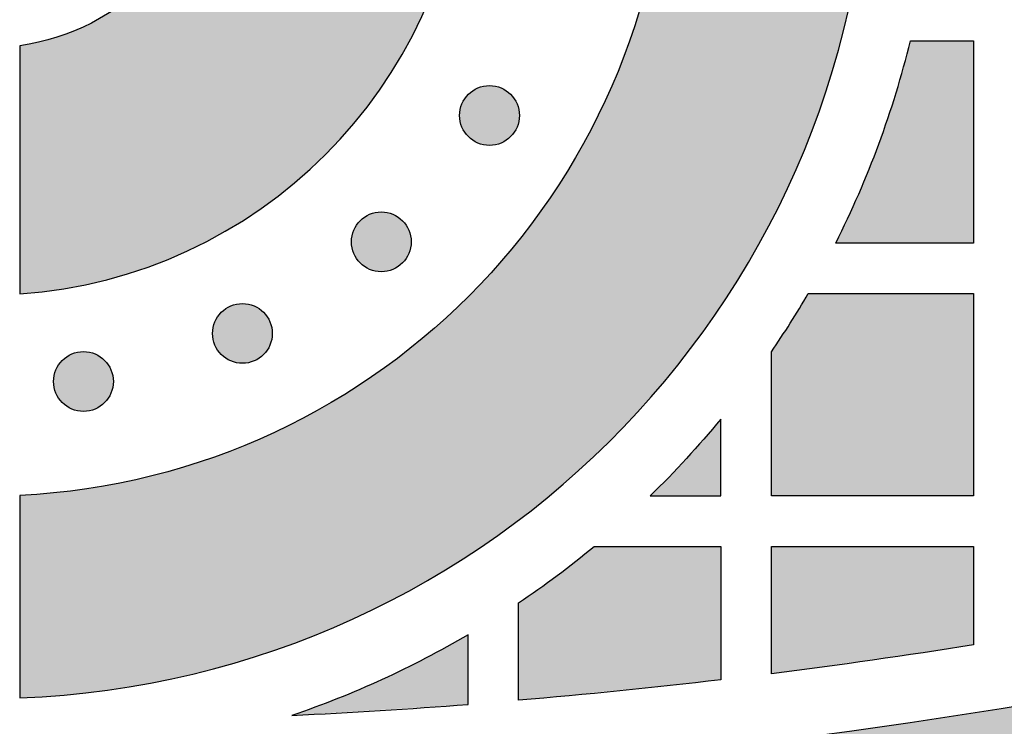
# Model space of a CAD drawing. Header units: millimetres. Extents: x -3873 to -97, y 912 to 4165.
# Tile 387 of 656: x -1653 to -1595, y 2536 to 2578. Entities that reach past the tile are written whole.
import ezdxf

# ---------------------------------------------------------------- set-up
doc = ezdxf.new("R2010")
doc.units = ezdxf.units.MM
doc.layers.add('pattern', color=7, linetype='Continuous', true_color=0x000000)

msp = doc.modelspace()

# ---------------------------------------------------------------- hatches: boundary and pattern name
at = {"layer": 'pattern'}
for points in [[(-1653.016, 2630.506), (-1652.142, 2630.454), (-1651.262, 2630.382), (-1650.376, 2630.289), (-1649.486, 2630.177), (-1648.591, 2630.043), (-1647.692, 2629.888), (-1646.791, 2629.712), (-1645.888, 2629.514), (-1644.983, 2629.293), (-1644.077, 2629.051), (-1643.172, 2628.785), (-1642.268, 2628.497), (-1641.365, 2628.186), (-1640.465, 2627.851), (-1639.568, 2627.494), (-1638.676, 2627.113), (-1637.788, 2626.708), (-1636.907, 2626.281), (-1636.033, 2625.83), (-1635.167, 2625.357), (-1634.309, 2624.86), (-1633.461, 2624.341), (-1632.623, 2623.8), (-1631.796, 2623.237), (-1630.982, 2622.651), (-1630.181, 2622.045), (-1629.393, 2621.417), (-1628.621, 2620.77), (-1627.864, 2620.102), (-1627.122, 2619.415), (-1626.398, 2618.709), (-1625.692, 2617.985), (-1625.004, 2617.244), (-1624.334, 2616.486), (-1623.685, 2615.712), (-1623.055, 2614.923), (-1622.446, 2614.119), (-1621.858, 2613.302), (-1621.292, 2612.472), (-1620.747, 2611.629), (-1620.225, 2610.776), (-1619.726, 2609.913), (-1619.249, 2609.04), (-1618.796, 2608.159), (-1618.365, 2607.27), (-1617.958, 2606.375), (-1617.575, 2605.474), (-1617.215, 2604.568), (-1616.878, 2603.658), (-1616.565, 2602.744), (-1616.275, 2601.829), (-1616.009, 2600.912), (-1615.766, 2599.994), (-1615.545, 2599.077), (-1615.347, 2598.161), (-1615.172, 2597.246), (-1615.018, 2596.334), (-1614.886, 2595.425), (-1614.776, 2594.52), (-1614.687, 2593.62), (-1614.618, 2592.725), (-1614.57, 2591.836), (-1614.541, 2590.953), (-1614.531, 2590.077), (-1614.541, 2589.201), (-1614.569, 2588.318), (-1614.618, 2587.429), (-1614.686, 2586.534), (-1614.775, 2585.634), (-1614.886, 2584.729), (-1615.017, 2583.82), (-1615.171, 2582.908), (-1615.346, 2581.993), (-1615.544, 2581.077), (-1615.764, 2580.16), (-1616.007, 2579.242), (-1616.274, 2578.325), (-1616.563, 2577.41), (-1616.876, 2576.496), (-1617.212, 2575.586), (-1617.572, 2574.68), (-1617.956, 2573.779), (-1618.362, 2572.883), (-1618.793, 2571.994), (-1619.246, 2571.113), (-1619.723, 2570.24), (-1620.222, 2569.377), (-1620.744, 2568.524), (-1621.288, 2567.681), (-1621.854, 2566.851), (-1622.442, 2566.034), (-1623.051, 2565.23), (-1623.68, 2564.441), (-1624.33, 2563.667), (-1624.999, 2562.909), (-1625.687, 2562.167), (-1626.394, 2561.443), (-1627.118, 2560.737), (-1627.859, 2560.05), (-1628.616, 2559.382), (-1629.388, 2558.734), (-1630.176, 2558.107), (-1630.977, 2557.5), (-1631.791, 2556.915), (-1632.617, 2556.351), (-1633.455, 2555.81), (-1634.303, 2555.29), (-1635.161, 2554.794), (-1636.027, 2554.32), (-1636.901, 2553.869), (-1637.782, 2553.442), (-1638.67, 2553.038), (-1639.562, 2552.657), (-1640.459, 2552.299), (-1641.359, 2551.964), (-1642.261, 2551.653), (-1643.166, 2551.364), (-1644.071, 2551.099), (-1644.976, 2550.856), (-1645.881, 2550.635), (-1646.785, 2550.437), (-1647.686, 2550.26), (-1648.584, 2550.106), (-1649.479, 2549.972), (-1650.37, 2549.859), (-1651.255, 2549.767), (-1652.136, 2549.694), (-1653.01, 2549.641), (-1653.009, 2537.63), (-1651.868, 2537.686), (-1650.719, 2537.768), (-1649.562, 2537.876), (-1648.399, 2538.01), (-1647.229, 2538.172), (-1646.055, 2538.362), (-1644.876, 2538.58), (-1643.695, 2538.827), (-1642.511, 2539.103), (-1641.326, 2539.408), (-1640.14, 2539.743), (-1638.956, 2540.109), (-1637.773, 2540.504), (-1636.594, 2540.93), (-1635.419, 2541.387), (-1634.249, 2541.874), (-1633.085, 2542.392), (-1631.929, 2542.941), (-1630.782, 2543.52), (-1629.645, 2544.13), (-1628.52, 2544.77), (-1627.406, 2545.44), (-1626.306, 2546.139), (-1625.221, 2546.868), (-1624.151, 2547.625), (-1623.099, 2548.41), (-1622.064, 2549.224), (-1621.049, 2550.064), (-1620.054, 2550.93), (-1619.08, 2551.823), (-1618.128, 2552.74), (-1617.199, 2553.68), (-1616.295, 2554.645), (-1615.415, 2555.631), (-1614.561, 2556.638), (-1613.733, 2557.666), (-1612.932, 2558.713), (-1612.159, 2559.777), (-1611.414, 2560.859), (-1610.698, 2561.957), (-1610.012, 2563.069), (-1609.355, 2564.195), (-1608.729, 2565.333), (-1608.132, 2566.483), (-1607.566, 2567.642), (-1607.032, 2568.811), (-1606.527, 2569.987), (-1606.054, 2571.169), (-1605.612, 2572.357), (-1605.201, 2573.549), (-1604.82, 2574.744), (-1604.47, 2575.941), (-1604.15, 2577.138), (-1603.861, 2578.335), (-1603.601, 2579.531), (-1603.371, 2580.725), (-1603.169, 2581.915), (-1602.996, 2583.101), (-1602.852, 2584.282), (-1602.735, 2585.457), (-1602.645, 2586.624), (-1602.581, 2587.784), (-1602.544, 2588.936), (-1602.531, 2590.078), (-1602.544, 2591.22), (-1602.582, 2592.372), (-1602.645, 2593.532), (-1602.735, 2594.699), (-1602.853, 2595.874), (-1602.998, 2597.055), (-1603.171, 2598.241), (-1603.372, 2599.431), (-1603.603, 2600.625), (-1603.863, 2601.821), (-1604.153, 2603.018), (-1604.472, 2604.215), (-1604.823, 2605.412), (-1605.203, 2606.607), (-1605.615, 2607.799), (-1606.057, 2608.986), (-1606.531, 2610.169), (-1607.035, 2611.345), (-1607.57, 2612.513), (-1608.136, 2613.672), (-1608.733, 2614.822), (-1609.359, 2615.96), (-1610.016, 2617.086), (-1610.703, 2618.198), (-1611.419, 2619.296), (-1612.164, 2620.377), (-1612.937, 2621.442), (-1613.738, 2622.489), (-1614.566, 2623.516), (-1615.42, 2624.523), (-1616.3, 2625.509), (-1617.205, 2626.473), (-1618.134, 2627.414), (-1619.086, 2628.331), (-1620.06, 2629.223), (-1621.056, 2630.089), (-1622.071, 2630.929), (-1623.106, 2631.742), (-1624.158, 2632.528), (-1625.228, 2633.285), (-1626.313, 2634.013), (-1627.413, 2634.712), (-1628.527, 2635.382), (-1629.653, 2636.022), (-1630.79, 2636.631), (-1631.937, 2637.21), (-1633.093, 2637.759), (-1634.257, 2638.277), (-1635.427, 2638.764), (-1636.602, 2639.22), (-1637.782, 2639.646), (-1638.964, 2640.042), (-1640.149, 2640.407), (-1641.334, 2640.742), (-1642.519, 2641.047), (-1643.703, 2641.323), (-1644.885, 2641.569), (-1646.063, 2641.787), (-1647.238, 2641.977), (-1648.407, 2642.138), (-1649.571, 2642.273), (-1650.727, 2642.38), (-1651.877, 2642.462), (-1653.017, 2642.518)], [(-1434.745, 2603.343), (-1440.608, 2599.19), (-1446.567, 2595.14), (-1452.618, 2591.194), (-1458.759, 2587.356), (-1464.987, 2583.629), (-1471.298, 2580.015), (-1477.691, 2576.518), (-1484.162, 2573.14), (-1490.707, 2569.883), (-1497.323, 2566.75), (-1504.007, 2563.744), (-1510.754, 2560.865), (-1517.561, 2558.117), (-1524.425, 2555.501), (-1531.341, 2553.018), (-1538.306, 2550.671), (-1545.316, 2548.461), (-1552.366, 2546.389), (-1559.452, 2544.455), (-1566.571, 2542.662), (-1573.718, 2541.009), (-1580.889, 2539.497), (-1588.08, 2538.127), (-1595.287, 2536.899), (-1602.505, 2535.813), (-1609.73, 2534.869), (-1616.959, 2534.066), (-1624.187, 2533.405), (-1631.41, 2532.884), (-1638.624, 2532.504), (-1645.825, 2532.263), (-1653.008, 2532.16), (-1653.008, 2520.16), (-1644.613, 2520.29), (-1636.193, 2520.603), (-1627.753, 2521.1), (-1619.299, 2521.784), (-1610.838, 2522.656), (-1602.375, 2523.716), (-1593.916, 2524.966), (-1585.469, 2526.405), (-1577.038, 2528.033), (-1568.632, 2529.852), (-1560.255, 2531.859), (-1551.915, 2534.055), (-1543.617, 2536.439), (-1535.369, 2539.008), (-1527.175, 2541.762), (-1519.044, 2544.699), (-1510.979, 2547.817), (-1502.988, 2551.112), (-1495.077, 2554.584), (-1487.251, 2558.227), (-1479.515, 2562.041), (-1471.875, 2566.02), (-1464.337, 2570.162), (-1456.906, 2574.463), (-1449.586, 2578.918), (-1442.382, 2583.523), (-1435.298, 2588.274), (-1428.34, 2593.167), (-1421.51, 2598.196), (-1414.813, 2603.356), (-1408.253, 2608.643), (-1401.832, 2614.052), (-1403.975, 2613.744), (-1406.115, 2613.387), (-1408.249, 2612.98), (-1410.376, 2612.524), (-1412.495, 2612.019), (-1414.603, 2611.464), (-1416.698, 2610.861), (-1418.78, 2610.21), (-1420.847, 2609.512), (-1422.896, 2608.766), (-1424.927, 2607.973), (-1426.937, 2607.135), (-1428.925, 2606.252), (-1430.89, 2605.325), (-1432.831, 2604.355)], [(-1653.012, 2576.329), (-1653.011, 2561.598), (-1652.427, 2561.645), (-1651.84, 2561.704), (-1651.25, 2561.777), (-1650.657, 2561.862), (-1650.062, 2561.961), (-1649.466, 2562.073), (-1648.868, 2562.198), (-1648.269, 2562.337), (-1647.67, 2562.49), (-1647.07, 2562.657), (-1646.471, 2562.838), (-1645.873, 2563.033), (-1645.277, 2563.243), (-1644.682, 2563.467), (-1644.09, 2563.705), (-1643.5, 2563.958), (-1642.914, 2564.225), (-1642.332, 2564.506), (-1641.754, 2564.801), (-1641.182, 2565.111), (-1640.614, 2565.435), (-1640.053, 2565.773), (-1639.498, 2566.124), (-1638.95, 2566.489), (-1638.409, 2566.868), (-1637.876, 2567.259), (-1637.352, 2567.664), (-1636.836, 2568.081), (-1636.33, 2568.511), (-1635.834, 2568.953), (-1635.347, 2569.406), (-1634.872, 2569.871), (-1634.407, 2570.347), (-1633.954, 2570.833), (-1633.512, 2571.33), (-1633.083, 2571.836), (-1632.665, 2572.351), (-1632.261, 2572.876), (-1631.869, 2573.409), (-1631.491, 2573.949), (-1631.126, 2574.498), (-1630.774, 2575.053), (-1630.437, 2575.614), (-1630.113, 2576.182), (-1629.803, 2576.755), (-1629.508, 2577.332), (-1629.227, 2577.915), (-1628.96, 2578.501), (-1628.707, 2579.09), (-1628.469, 2579.682), (-1628.245, 2580.277), (-1628.036, 2580.874), (-1627.841, 2581.472), (-1627.66, 2582.071), (-1627.493, 2582.67), (-1627.34, 2583.269), (-1627.201, 2583.868), (-1627.076, 2584.466), (-1626.964, 2585.063), (-1626.866, 2585.657), (-1626.78, 2586.25), (-1626.708, 2586.84), (-1626.648, 2587.427), (-1626.601, 2588.011), (-1641.333, 2588.01), (-1641.373, 2587.754), (-1641.417, 2587.498), (-1641.467, 2587.241), (-1641.523, 2586.983), (-1641.583, 2586.725), (-1641.649, 2586.467), (-1641.72, 2586.209), (-1641.796, 2585.951), (-1641.878, 2585.693), (-1641.966, 2585.436), (-1642.059, 2585.179), (-1642.157, 2584.923), (-1642.261, 2584.668), (-1642.37, 2584.415), (-1642.485, 2584.162), (-1642.605, 2583.911), (-1642.731, 2583.662), (-1642.862, 2583.414), (-1642.998, 2583.169), (-1643.14, 2582.925), (-1643.287, 2582.684), (-1643.44, 2582.446), (-1643.597, 2582.21), (-1643.76, 2581.977), (-1643.928, 2581.747), (-1644.101, 2581.52), (-1644.278, 2581.296), (-1644.461, 2581.076), (-1644.648, 2580.86), (-1644.84, 2580.647), (-1645.036, 2580.438), (-1645.236, 2580.234), (-1645.441, 2580.033), (-1645.649, 2579.837), (-1645.862, 2579.645), (-1646.078, 2579.458), (-1646.298, 2579.276), (-1646.522, 2579.098), (-1646.749, 2578.925), (-1646.979, 2578.757), (-1647.212, 2578.595), (-1647.448, 2578.437), (-1647.686, 2578.284), (-1647.927, 2578.137), (-1648.171, 2577.995), (-1648.416, 2577.859), (-1648.664, 2577.728), (-1648.913, 2577.602), (-1649.164, 2577.482), (-1649.417, 2577.367), (-1649.67, 2577.257), (-1649.925, 2577.154), (-1650.181, 2577.055), (-1650.438, 2576.962), (-1650.695, 2576.875), (-1650.953, 2576.793), (-1651.211, 2576.717), (-1651.469, 2576.645), (-1651.727, 2576.58), (-1651.985, 2576.519), (-1652.243, 2576.464), (-1652.5, 2576.414), (-1652.756, 2576.369)], [(-1604.592, 2564.619), (-1603.891, 2566.058), (-1603.231, 2567.518), (-1602.611, 2568.997), (-1602.034, 2570.493), (-1601.499, 2572.006), (-1601.008, 2573.532), (-1600.56, 2575.07), (-1600.157, 2576.619), (-1596.414, 2576.619), (-1596.413, 2564.62)], [(-1626.392, 2570.935), (-1626.364, 2570.907), (-1626.335, 2570.88), (-1626.305, 2570.853), (-1626.274, 2570.827), (-1626.243, 2570.801), (-1626.21, 2570.776), (-1626.177, 2570.751), (-1626.143, 2570.727), (-1626.108, 2570.704), (-1626.072, 2570.681), (-1626.036, 2570.659), (-1625.998, 2570.638), (-1625.96, 2570.617), (-1625.922, 2570.598), (-1625.882, 2570.579), (-1625.842, 2570.561), (-1625.801, 2570.544), (-1625.76, 2570.528), (-1625.718, 2570.513), (-1625.676, 2570.499), (-1625.633, 2570.486), (-1625.589, 2570.474), (-1625.545, 2570.463), (-1625.501, 2570.453), (-1625.456, 2570.444), (-1625.411, 2570.436), (-1625.366, 2570.43), (-1625.321, 2570.425), (-1625.275, 2570.42), (-1625.229, 2570.417), (-1625.183, 2570.416), (-1625.137, 2570.415), (-1625.092, 2570.416), (-1625.046, 2570.418), (-1625, 2570.42), (-1624.954, 2570.425), (-1624.909, 2570.43), (-1624.864, 2570.436), (-1624.819, 2570.444), (-1624.774, 2570.453), (-1624.73, 2570.463), (-1624.686, 2570.474), (-1624.642, 2570.486), (-1624.599, 2570.499), (-1624.557, 2570.513), (-1624.515, 2570.528), (-1624.473, 2570.544), (-1624.433, 2570.561), (-1624.393, 2570.579), (-1624.353, 2570.598), (-1624.315, 2570.618), (-1624.276, 2570.638), (-1624.239, 2570.659), (-1624.203, 2570.681), (-1624.167, 2570.704), (-1624.132, 2570.728), (-1624.098, 2570.752), (-1624.065, 2570.776), (-1624.032, 2570.801), (-1624.001, 2570.827), (-1623.97, 2570.853), (-1623.94, 2570.88), (-1623.911, 2570.907), (-1623.883, 2570.935), (-1623.855, 2570.963), (-1623.828, 2570.992), (-1623.801, 2571.022), (-1623.775, 2571.053), (-1623.749, 2571.084), (-1623.724, 2571.117), (-1623.7, 2571.15), (-1623.676, 2571.184), (-1623.652, 2571.219), (-1623.629, 2571.255), (-1623.607, 2571.291), (-1623.586, 2571.329), (-1623.566, 2571.367), (-1623.546, 2571.405), (-1623.527, 2571.445), (-1623.509, 2571.485), (-1623.492, 2571.526), (-1623.476, 2571.567), (-1623.461, 2571.609), (-1623.447, 2571.651), (-1623.434, 2571.694), (-1623.422, 2571.738), (-1623.411, 2571.782), (-1623.401, 2571.826), (-1623.392, 2571.871), (-1623.385, 2571.916), (-1623.378, 2571.961), (-1623.373, 2572.006), (-1623.369, 2572.052), (-1623.366, 2572.098), (-1623.364, 2572.144), (-1623.363, 2572.19), (-1623.364, 2572.235), (-1623.366, 2572.281), (-1623.369, 2572.327), (-1623.373, 2572.373), (-1623.378, 2572.418), (-1623.385, 2572.464), (-1623.392, 2572.508), (-1623.401, 2572.553), (-1623.411, 2572.597), (-1623.422, 2572.641), (-1623.434, 2572.685), (-1623.447, 2572.728), (-1623.461, 2572.77), (-1623.476, 2572.812), (-1623.492, 2572.854), (-1623.509, 2572.894), (-1623.527, 2572.934), (-1623.546, 2572.974), (-1623.566, 2573.013), (-1623.586, 2573.051), (-1623.608, 2573.088), (-1623.63, 2573.124), (-1623.652, 2573.16), (-1623.676, 2573.195), (-1623.7, 2573.229), (-1623.724, 2573.262), (-1623.75, 2573.295), (-1623.775, 2573.326), (-1623.802, 2573.357), (-1623.828, 2573.387), (-1623.856, 2573.416), (-1623.883, 2573.444), (-1623.911, 2573.472), (-1623.94, 2573.499), (-1623.97, 2573.526), (-1624.001, 2573.552), (-1624.032, 2573.578), (-1624.065, 2573.603), (-1624.098, 2573.627), (-1624.132, 2573.651), (-1624.167, 2573.675), (-1624.203, 2573.698), (-1624.239, 2573.72), (-1624.277, 2573.741), (-1624.315, 2573.761), (-1624.353, 2573.781), (-1624.393, 2573.8), (-1624.433, 2573.818), (-1624.474, 2573.835), (-1624.515, 2573.851), (-1624.557, 2573.866), (-1624.6, 2573.88), (-1624.643, 2573.893), (-1624.686, 2573.905), (-1624.73, 2573.916), (-1624.774, 2573.926), (-1624.819, 2573.935), (-1624.864, 2573.942), (-1624.909, 2573.949), (-1624.954, 2573.954), (-1625, 2573.958), (-1625.046, 2573.961), (-1625.092, 2573.963), (-1625.138, 2573.964), (-1625.184, 2573.963), (-1625.23, 2573.961), (-1625.275, 2573.958), (-1625.321, 2573.954), (-1625.366, 2573.949), (-1625.412, 2573.942), (-1625.457, 2573.935), (-1625.501, 2573.926), (-1625.546, 2573.916), (-1625.59, 2573.905), (-1625.633, 2573.893), (-1625.676, 2573.88), (-1625.718, 2573.866), (-1625.76, 2573.851), (-1625.802, 2573.835), (-1625.842, 2573.818), (-1625.883, 2573.8), (-1625.922, 2573.781), (-1625.961, 2573.761), (-1625.999, 2573.741), (-1626.036, 2573.719), (-1626.072, 2573.697), (-1626.108, 2573.675), (-1626.143, 2573.651), (-1626.177, 2573.627), (-1626.21, 2573.603), (-1626.243, 2573.577), (-1626.275, 2573.552), (-1626.305, 2573.525), (-1626.335, 2573.499), (-1626.364, 2573.471), (-1626.392, 2573.444), (-1626.42, 2573.416), (-1626.447, 2573.387), (-1626.474, 2573.357), (-1626.5, 2573.326), (-1626.526, 2573.295), (-1626.551, 2573.262), (-1626.576, 2573.229), (-1626.6, 2573.195), (-1626.623, 2573.16), (-1626.646, 2573.124), (-1626.668, 2573.088), (-1626.689, 2573.05), (-1626.71, 2573.012), (-1626.729, 2572.974), (-1626.748, 2572.934), (-1626.766, 2572.894), (-1626.783, 2572.853), (-1626.799, 2572.812), (-1626.814, 2572.77), (-1626.828, 2572.728), (-1626.841, 2572.685), (-1626.853, 2572.641), (-1626.864, 2572.597), (-1626.874, 2572.553), (-1626.883, 2572.508), (-1626.891, 2572.463), (-1626.897, 2572.418), (-1626.902, 2572.373), (-1626.907, 2572.327), (-1626.91, 2572.281), (-1626.911, 2572.235), (-1626.912, 2572.189), (-1626.911, 2572.143), (-1626.91, 2572.097), (-1626.907, 2572.052), (-1626.902, 2572.006), (-1626.897, 2571.961), (-1626.891, 2571.915), (-1626.883, 2571.87), (-1626.874, 2571.826), (-1626.864, 2571.781), (-1626.853, 2571.738), (-1626.841, 2571.694), (-1626.828, 2571.651), (-1626.814, 2571.609), (-1626.799, 2571.567), (-1626.783, 2571.525), (-1626.766, 2571.485), (-1626.748, 2571.444), (-1626.729, 2571.405), (-1626.709, 2571.366), (-1626.689, 2571.328), (-1626.668, 2571.291), (-1626.646, 2571.255), (-1626.623, 2571.219), (-1626.599, 2571.184), (-1626.575, 2571.15), (-1626.551, 2571.117), (-1626.526, 2571.084), (-1626.5, 2571.052), (-1626.474, 2571.022), (-1626.447, 2570.992), (-1626.42, 2570.963)], [(-1632.813, 2563.435), (-1632.785, 2563.408), (-1632.756, 2563.38), (-1632.726, 2563.354), (-1632.696, 2563.327), (-1632.664, 2563.302), (-1632.632, 2563.276), (-1632.598, 2563.252), (-1632.564, 2563.228), (-1632.529, 2563.204), (-1632.494, 2563.182), (-1632.457, 2563.16), (-1632.42, 2563.138), (-1632.382, 2563.118), (-1632.343, 2563.098), (-1632.304, 2563.079), (-1632.264, 2563.061), (-1632.223, 2563.044), (-1632.181, 2563.028), (-1632.14, 2563.013), (-1632.097, 2562.999), (-1632.054, 2562.986), (-1632.011, 2562.974), (-1631.967, 2562.963), (-1631.922, 2562.953), (-1631.878, 2562.944), (-1631.833, 2562.937), (-1631.788, 2562.93), (-1631.742, 2562.925), (-1631.696, 2562.921), (-1631.651, 2562.918), (-1631.605, 2562.916), (-1631.559, 2562.915), (-1631.513, 2562.916), (-1631.467, 2562.918), (-1631.421, 2562.921), (-1631.376, 2562.925), (-1631.33, 2562.93), (-1631.285, 2562.937), (-1631.24, 2562.944), (-1631.195, 2562.953), (-1631.151, 2562.963), (-1631.107, 2562.974), (-1631.064, 2562.986), (-1631.021, 2562.999), (-1630.978, 2563.013), (-1630.936, 2563.028), (-1630.895, 2563.044), (-1630.854, 2563.061), (-1630.814, 2563.079), (-1630.775, 2563.098), (-1630.736, 2563.118), (-1630.698, 2563.138), (-1630.661, 2563.16), (-1630.624, 2563.182), (-1630.588, 2563.204), (-1630.553, 2563.228), (-1630.519, 2563.252), (-1630.486, 2563.277), (-1630.454, 2563.302), (-1630.422, 2563.328), (-1630.391, 2563.354), (-1630.361, 2563.381), (-1630.332, 2563.408), (-1630.304, 2563.435), (-1630.277, 2563.463), (-1630.25, 2563.492), (-1630.223, 2563.522), (-1630.197, 2563.553), (-1630.171, 2563.585), (-1630.146, 2563.617), (-1630.121, 2563.65), (-1630.097, 2563.685), (-1630.073, 2563.719), (-1630.051, 2563.755), (-1630.029, 2563.792), (-1630.007, 2563.829), (-1629.987, 2563.867), (-1629.967, 2563.906), (-1629.948, 2563.945), (-1629.931, 2563.985), (-1629.914, 2564.026), (-1629.897, 2564.067), (-1629.882, 2564.109), (-1629.868, 2564.152), (-1629.855, 2564.195), (-1629.843, 2564.238), (-1629.832, 2564.282), (-1629.822, 2564.326), (-1629.814, 2564.371), (-1629.806, 2564.416), (-1629.799, 2564.461), (-1629.794, 2564.507), (-1629.79, 2564.552), (-1629.787, 2564.598), (-1629.785, 2564.644), (-1629.785, 2564.69), (-1629.785, 2564.736), (-1629.787, 2564.782), (-1629.79, 2564.828), (-1629.794, 2564.873), (-1629.799, 2564.919), (-1629.806, 2564.964), (-1629.814, 2565.009), (-1629.822, 2565.053), (-1629.832, 2565.098), (-1629.843, 2565.142), (-1629.855, 2565.185), (-1629.868, 2565.228), (-1629.882, 2565.271), (-1629.898, 2565.313), (-1629.914, 2565.354), (-1629.931, 2565.395), (-1629.949, 2565.435), (-1629.967, 2565.474), (-1629.987, 2565.513), (-1630.008, 2565.551), (-1630.029, 2565.588), (-1630.051, 2565.625), (-1630.074, 2565.66), (-1630.097, 2565.695), (-1630.121, 2565.729), (-1630.146, 2565.763), (-1630.171, 2565.795), (-1630.197, 2565.827), (-1630.223, 2565.857), (-1630.25, 2565.887), (-1630.277, 2565.916), (-1630.304, 2565.944), (-1630.333, 2565.972), (-1630.362, 2565.999), (-1630.392, 2566.026), (-1630.422, 2566.052), (-1630.454, 2566.078), (-1630.486, 2566.103), (-1630.52, 2566.128), (-1630.554, 2566.152), (-1630.589, 2566.175), (-1630.624, 2566.198), (-1630.661, 2566.22), (-1630.698, 2566.241), (-1630.736, 2566.262), (-1630.775, 2566.281), (-1630.814, 2566.3), (-1630.854, 2566.318), (-1630.895, 2566.335), (-1630.936, 2566.351), (-1630.978, 2566.366), (-1631.021, 2566.381), (-1631.064, 2566.394), (-1631.107, 2566.406), (-1631.151, 2566.417), (-1631.196, 2566.426), (-1631.24, 2566.435), (-1631.285, 2566.443), (-1631.33, 2566.449), (-1631.376, 2566.455), (-1631.422, 2566.459), (-1631.467, 2566.462), (-1631.513, 2566.463), (-1631.559, 2566.464), (-1631.605, 2566.463), (-1631.651, 2566.462), (-1631.697, 2566.459), (-1631.742, 2566.455), (-1631.788, 2566.449), (-1631.833, 2566.443), (-1631.878, 2566.435), (-1631.923, 2566.426), (-1631.967, 2566.417), (-1632.011, 2566.406), (-1632.054, 2566.394), (-1632.097, 2566.38), (-1632.14, 2566.366), (-1632.182, 2566.351), (-1632.223, 2566.335), (-1632.264, 2566.318), (-1632.304, 2566.3), (-1632.343, 2566.281), (-1632.382, 2566.262), (-1632.42, 2566.241), (-1632.457, 2566.22), (-1632.494, 2566.198), (-1632.53, 2566.175), (-1632.564, 2566.152), (-1632.599, 2566.128), (-1632.632, 2566.103), (-1632.664, 2566.078), (-1632.696, 2566.052), (-1632.727, 2566.026), (-1632.756, 2565.999), (-1632.786, 2565.972), (-1632.814, 2565.944), (-1632.841, 2565.916), (-1632.868, 2565.887), (-1632.895, 2565.857), (-1632.921, 2565.826), (-1632.947, 2565.795), (-1632.972, 2565.762), (-1632.997, 2565.729), (-1633.021, 2565.695), (-1633.044, 2565.66), (-1633.067, 2565.624), (-1633.089, 2565.588), (-1633.11, 2565.551), (-1633.131, 2565.513), (-1633.151, 2565.474), (-1633.169, 2565.434), (-1633.187, 2565.394), (-1633.204, 2565.354), (-1633.22, 2565.312), (-1633.236, 2565.27), (-1633.25, 2565.228), (-1633.263, 2565.185), (-1633.275, 2565.141), (-1633.286, 2565.098), (-1633.296, 2565.053), (-1633.304, 2565.009), (-1633.312, 2564.964), (-1633.318, 2564.918), (-1633.324, 2564.873), (-1633.328, 2564.827), (-1633.331, 2564.781), (-1633.333, 2564.736), (-1633.333, 2564.69), (-1633.333, 2564.644), (-1633.331, 2564.598), (-1633.328, 2564.552), (-1633.324, 2564.506), (-1633.318, 2564.461), (-1633.312, 2564.416), (-1633.304, 2564.371), (-1633.296, 2564.326), (-1633.286, 2564.282), (-1633.275, 2564.238), (-1633.263, 2564.194), (-1633.25, 2564.151), (-1633.235, 2564.109), (-1633.22, 2564.067), (-1633.204, 2564.026), (-1633.187, 2563.985), (-1633.169, 2563.945), (-1633.15, 2563.905), (-1633.131, 2563.867), (-1633.11, 2563.829), (-1633.089, 2563.791), (-1633.067, 2563.755), (-1633.044, 2563.719), (-1633.021, 2563.684), (-1632.997, 2563.65), (-1632.972, 2563.617), (-1632.947, 2563.584), (-1632.921, 2563.553), (-1632.895, 2563.522), (-1632.868, 2563.492), (-1632.841, 2563.463)], [(-1608.412, 2558.159), (-1607.841, 2559.009), (-1607.286, 2559.869), (-1606.746, 2560.739), (-1606.223, 2561.619), (-1596.413, 2561.62), (-1596.412, 2549.62), (-1608.412, 2549.619)], [(-1641.055, 2558), (-1641.027, 2557.972), (-1640.998, 2557.945), (-1640.968, 2557.918), (-1640.937, 2557.892), (-1640.906, 2557.866), (-1640.873, 2557.841), (-1640.84, 2557.816), (-1640.806, 2557.792), (-1640.771, 2557.769), (-1640.735, 2557.746), (-1640.699, 2557.724), (-1640.661, 2557.703), (-1640.623, 2557.682), (-1640.585, 2557.663), (-1640.545, 2557.644), (-1640.505, 2557.626), (-1640.464, 2557.609), (-1640.423, 2557.593), (-1640.381, 2557.578), (-1640.339, 2557.563), (-1640.296, 2557.55), (-1640.252, 2557.538), (-1640.208, 2557.527), (-1640.164, 2557.518), (-1640.119, 2557.509), (-1640.074, 2557.501), (-1640.029, 2557.495), (-1639.984, 2557.489), (-1639.938, 2557.485), (-1639.892, 2557.482), (-1639.846, 2557.481), (-1639.8, 2557.48), (-1639.754, 2557.481), (-1639.708, 2557.482), (-1639.663, 2557.485), (-1639.617, 2557.489), (-1639.572, 2557.495), (-1639.526, 2557.501), (-1639.481, 2557.509), (-1639.437, 2557.518), (-1639.392, 2557.527), (-1639.349, 2557.538), (-1639.305, 2557.55), (-1639.262, 2557.564), (-1639.22, 2557.578), (-1639.178, 2557.593), (-1639.136, 2557.609), (-1639.096, 2557.626), (-1639.056, 2557.644), (-1639.016, 2557.663), (-1638.977, 2557.682), (-1638.939, 2557.703), (-1638.902, 2557.724), (-1638.866, 2557.746), (-1638.83, 2557.769), (-1638.795, 2557.792), (-1638.761, 2557.816), (-1638.728, 2557.841), (-1638.695, 2557.866), (-1638.664, 2557.892), (-1638.633, 2557.918), (-1638.603, 2557.945), (-1638.574, 2557.972), (-1638.546, 2558), (-1638.518, 2558.028), (-1638.491, 2558.057), (-1638.464, 2558.087), (-1638.438, 2558.118), (-1638.412, 2558.149), (-1638.387, 2558.182), (-1638.362, 2558.215), (-1638.338, 2558.249), (-1638.315, 2558.284), (-1638.292, 2558.32), (-1638.27, 2558.356), (-1638.249, 2558.393), (-1638.228, 2558.431), (-1638.209, 2558.47), (-1638.19, 2558.51), (-1638.172, 2558.55), (-1638.155, 2558.59), (-1638.139, 2558.632), (-1638.124, 2558.674), (-1638.11, 2558.716), (-1638.097, 2558.759), (-1638.085, 2558.803), (-1638.074, 2558.846), (-1638.064, 2558.891), (-1638.055, 2558.935), (-1638.047, 2558.98), (-1638.041, 2559.026), (-1638.036, 2559.071), (-1638.031, 2559.117), (-1638.029, 2559.163), (-1638.027, 2559.208), (-1638.026, 2559.254), (-1638.027, 2559.3), (-1638.029, 2559.346), (-1638.032, 2559.392), (-1638.036, 2559.438), (-1638.041, 2559.483), (-1638.047, 2559.528), (-1638.055, 2559.573), (-1638.064, 2559.618), (-1638.074, 2559.662), (-1638.085, 2559.706), (-1638.097, 2559.75), (-1638.11, 2559.793), (-1638.124, 2559.835), (-1638.139, 2559.877), (-1638.155, 2559.918), (-1638.172, 2559.959), (-1638.19, 2559.999), (-1638.209, 2560.039), (-1638.229, 2560.077), (-1638.249, 2560.115), (-1638.27, 2560.153), (-1638.292, 2560.189), (-1638.315, 2560.225), (-1638.339, 2560.26), (-1638.363, 2560.294), (-1638.387, 2560.327), (-1638.413, 2560.36), (-1638.438, 2560.391), (-1638.465, 2560.422), (-1638.491, 2560.452), (-1638.518, 2560.481), (-1638.546, 2560.509), (-1638.574, 2560.536), (-1638.603, 2560.564), (-1638.633, 2560.59), (-1638.664, 2560.617), (-1638.695, 2560.642), (-1638.728, 2560.668), (-1638.761, 2560.692), (-1638.795, 2560.716), (-1638.83, 2560.74), (-1638.866, 2560.762), (-1638.902, 2560.784), (-1638.94, 2560.806), (-1638.978, 2560.826), (-1639.016, 2560.846), (-1639.056, 2560.865), (-1639.096, 2560.883), (-1639.137, 2560.9), (-1639.178, 2560.916), (-1639.22, 2560.931), (-1639.262, 2560.945), (-1639.305, 2560.958), (-1639.349, 2560.97), (-1639.393, 2560.981), (-1639.437, 2560.991), (-1639.482, 2561), (-1639.527, 2561.007), (-1639.572, 2561.014), (-1639.617, 2561.019), (-1639.663, 2561.023), (-1639.709, 2561.026), (-1639.755, 2561.028), (-1639.801, 2561.029), (-1639.847, 2561.028), (-1639.892, 2561.026), (-1639.938, 2561.023), (-1639.984, 2561.019), (-1640.029, 2561.014), (-1640.075, 2561.007), (-1640.12, 2561), (-1640.164, 2560.991), (-1640.208, 2560.981), (-1640.252, 2560.97), (-1640.296, 2560.958), (-1640.339, 2560.945), (-1640.381, 2560.931), (-1640.423, 2560.916), (-1640.465, 2560.9), (-1640.505, 2560.883), (-1640.545, 2560.865), (-1640.585, 2560.846), (-1640.624, 2560.826), (-1640.662, 2560.806), (-1640.699, 2560.784), (-1640.735, 2560.762), (-1640.771, 2560.74), (-1640.806, 2560.716), (-1640.84, 2560.692), (-1640.873, 2560.667), (-1640.906, 2560.642), (-1640.937, 2560.616), (-1640.968, 2560.59), (-1640.998, 2560.563), (-1641.027, 2560.536), (-1641.055, 2560.509), (-1641.083, 2560.481), (-1641.11, 2560.452), (-1641.137, 2560.422), (-1641.163, 2560.391), (-1641.189, 2560.359), (-1641.214, 2560.327), (-1641.238, 2560.294), (-1641.262, 2560.259), (-1641.286, 2560.225), (-1641.309, 2560.189), (-1641.331, 2560.152), (-1641.352, 2560.115), (-1641.372, 2560.077), (-1641.392, 2560.038), (-1641.411, 2559.999), (-1641.429, 2559.959), (-1641.446, 2559.918), (-1641.462, 2559.877), (-1641.477, 2559.835), (-1641.491, 2559.792), (-1641.504, 2559.749), (-1641.516, 2559.706), (-1641.527, 2559.662), (-1641.537, 2559.618), (-1641.546, 2559.573), (-1641.553, 2559.528), (-1641.56, 2559.483), (-1641.565, 2559.437), (-1641.569, 2559.392), (-1641.572, 2559.346), (-1641.574, 2559.3), (-1641.575, 2559.254), (-1641.574, 2559.208), (-1641.572, 2559.162), (-1641.569, 2559.116), (-1641.565, 2559.071), (-1641.56, 2559.025), (-1641.553, 2558.98), (-1641.546, 2558.935), (-1641.537, 2558.891), (-1641.527, 2558.846), (-1641.516, 2558.802), (-1641.504, 2558.759), (-1641.491, 2558.716), (-1641.477, 2558.673), (-1641.462, 2558.631), (-1641.446, 2558.59), (-1641.429, 2558.549), (-1641.411, 2558.509), (-1641.392, 2558.47), (-1641.372, 2558.431), (-1641.352, 2558.393), (-1641.331, 2558.356), (-1641.308, 2558.319), (-1641.286, 2558.284), (-1641.262, 2558.249), (-1641.238, 2558.215), (-1641.214, 2558.181), (-1641.188, 2558.149), (-1641.163, 2558.117), (-1641.136, 2558.087), (-1641.11, 2558.057), (-1641.083, 2558.028)], [(-1650.488, 2555.145), (-1650.46, 2555.118), (-1650.431, 2555.091), (-1650.401, 2555.064), (-1650.371, 2555.038), (-1650.339, 2555.012), (-1650.307, 2554.987), (-1650.273, 2554.962), (-1650.239, 2554.938), (-1650.204, 2554.915), (-1650.169, 2554.892), (-1650.132, 2554.87), (-1650.095, 2554.849), (-1650.057, 2554.828), (-1650.018, 2554.808), (-1649.979, 2554.79), (-1649.939, 2554.772), (-1649.898, 2554.755), (-1649.856, 2554.739), (-1649.815, 2554.723), (-1649.772, 2554.709), (-1649.729, 2554.696), (-1649.686, 2554.684), (-1649.642, 2554.673), (-1649.597, 2554.663), (-1649.553, 2554.655), (-1649.508, 2554.647), (-1649.463, 2554.641), (-1649.417, 2554.635), (-1649.371, 2554.631), (-1649.326, 2554.628), (-1649.28, 2554.626), (-1649.234, 2554.626), (-1649.188, 2554.626), (-1649.142, 2554.628), (-1649.096, 2554.631), (-1649.051, 2554.635), (-1649.005, 2554.641), (-1648.96, 2554.647), (-1648.915, 2554.655), (-1648.87, 2554.663), (-1648.826, 2554.673), (-1648.782, 2554.684), (-1648.739, 2554.696), (-1648.696, 2554.709), (-1648.653, 2554.723), (-1648.611, 2554.739), (-1648.57, 2554.755), (-1648.529, 2554.772), (-1648.489, 2554.79), (-1648.45, 2554.809), (-1648.411, 2554.828), (-1648.373, 2554.849), (-1648.336, 2554.87), (-1648.299, 2554.892), (-1648.263, 2554.915), (-1648.228, 2554.938), (-1648.194, 2554.962), (-1648.161, 2554.987), (-1648.129, 2555.012), (-1648.097, 2555.038), (-1648.066, 2555.064), (-1648.036, 2555.091), (-1648.007, 2555.118), (-1647.979, 2555.146), (-1647.952, 2555.174), (-1647.925, 2555.203), (-1647.898, 2555.233), (-1647.872, 2555.263), (-1647.846, 2555.295), (-1647.821, 2555.327), (-1647.796, 2555.361), (-1647.772, 2555.395), (-1647.748, 2555.43), (-1647.726, 2555.465), (-1647.704, 2555.502), (-1647.682, 2555.539), (-1647.662, 2555.577), (-1647.642, 2555.616), (-1647.623, 2555.655), (-1647.606, 2555.695), (-1647.589, 2555.736), (-1647.572, 2555.778), (-1647.557, 2555.819), (-1647.543, 2555.862), (-1647.53, 2555.905), (-1647.518, 2555.948), (-1647.507, 2555.992), (-1647.497, 2556.037), (-1647.489, 2556.081), (-1647.481, 2556.126), (-1647.474, 2556.171), (-1647.469, 2556.217), (-1647.465, 2556.263), (-1647.462, 2556.308), (-1647.46, 2556.354), (-1647.46, 2556.4), (-1647.46, 2556.446), (-1647.462, 2556.492), (-1647.465, 2556.538), (-1647.469, 2556.583), (-1647.474, 2556.629), (-1647.481, 2556.674), (-1647.489, 2556.719), (-1647.497, 2556.764), (-1647.507, 2556.808), (-1647.518, 2556.852), (-1647.53, 2556.895), (-1647.543, 2556.938), (-1647.557, 2556.981), (-1647.573, 2557.023), (-1647.589, 2557.064), (-1647.606, 2557.105), (-1647.624, 2557.145), (-1647.642, 2557.184), (-1647.662, 2557.223), (-1647.683, 2557.261), (-1647.704, 2557.298), (-1647.726, 2557.335), (-1647.749, 2557.371), (-1647.772, 2557.406), (-1647.796, 2557.44), (-1647.821, 2557.473), (-1647.846, 2557.505), (-1647.872, 2557.537), (-1647.898, 2557.568), (-1647.925, 2557.598), (-1647.952, 2557.627), (-1647.979, 2557.655), (-1648.008, 2557.682), (-1648.037, 2557.709), (-1648.067, 2557.736), (-1648.097, 2557.762), (-1648.129, 2557.788), (-1648.161, 2557.813), (-1648.195, 2557.838), (-1648.229, 2557.862), (-1648.264, 2557.885), (-1648.299, 2557.908), (-1648.336, 2557.93), (-1648.373, 2557.952), (-1648.411, 2557.972), (-1648.45, 2557.992), (-1648.489, 2558.01), (-1648.529, 2558.028), (-1648.57, 2558.045), (-1648.611, 2558.062), (-1648.653, 2558.077), (-1648.696, 2558.091), (-1648.739, 2558.104), (-1648.782, 2558.116), (-1648.826, 2558.127), (-1648.871, 2558.137), (-1648.915, 2558.145), (-1648.96, 2558.153), (-1649.005, 2558.16), (-1649.051, 2558.165), (-1649.097, 2558.169), (-1649.142, 2558.172), (-1649.188, 2558.174), (-1649.234, 2558.174), (-1649.28, 2558.174), (-1649.326, 2558.172), (-1649.372, 2558.169), (-1649.417, 2558.165), (-1649.463, 2558.16), (-1649.508, 2558.153), (-1649.553, 2558.145), (-1649.598, 2558.137), (-1649.642, 2558.127), (-1649.686, 2558.116), (-1649.729, 2558.104), (-1649.772, 2558.091), (-1649.815, 2558.077), (-1649.857, 2558.061), (-1649.898, 2558.045), (-1649.939, 2558.028), (-1649.979, 2558.01), (-1650.018, 2557.992), (-1650.057, 2557.972), (-1650.095, 2557.951), (-1650.132, 2557.93), (-1650.169, 2557.908), (-1650.205, 2557.885), (-1650.239, 2557.862), (-1650.274, 2557.838), (-1650.307, 2557.813), (-1650.339, 2557.788), (-1650.371, 2557.762), (-1650.402, 2557.736), (-1650.432, 2557.709), (-1650.461, 2557.682), (-1650.489, 2557.655), (-1650.516, 2557.626), (-1650.543, 2557.597), (-1650.57, 2557.567), (-1650.596, 2557.537), (-1650.622, 2557.505), (-1650.647, 2557.473), (-1650.672, 2557.439), (-1650.696, 2557.405), (-1650.719, 2557.37), (-1650.742, 2557.335), (-1650.764, 2557.298), (-1650.785, 2557.261), (-1650.806, 2557.223), (-1650.826, 2557.184), (-1650.844, 2557.145), (-1650.862, 2557.105), (-1650.879, 2557.064), (-1650.895, 2557.023), (-1650.911, 2556.981), (-1650.925, 2556.938), (-1650.938, 2556.895), (-1650.95, 2556.852), (-1650.961, 2556.808), (-1650.971, 2556.763), (-1650.979, 2556.719), (-1650.987, 2556.674), (-1650.993, 2556.629), (-1650.999, 2556.583), (-1651.003, 2556.537), (-1651.006, 2556.492), (-1651.008, 2556.446), (-1651.008, 2556.4), (-1651.008, 2556.354), (-1651.006, 2556.308), (-1651.003, 2556.262), (-1650.999, 2556.217), (-1650.993, 2556.171), (-1650.987, 2556.126), (-1650.979, 2556.081), (-1650.971, 2556.036), (-1650.961, 2555.992), (-1650.95, 2555.948), (-1650.938, 2555.905), (-1650.925, 2555.862), (-1650.91, 2555.819), (-1650.895, 2555.777), (-1650.879, 2555.736), (-1650.862, 2555.695), (-1650.844, 2555.655), (-1650.825, 2555.616), (-1650.806, 2555.577), (-1650.785, 2555.539), (-1650.764, 2555.502), (-1650.742, 2555.465), (-1650.719, 2555.429), (-1650.696, 2555.395), (-1650.672, 2555.36), (-1650.647, 2555.327), (-1650.622, 2555.295), (-1650.596, 2555.263), (-1650.57, 2555.232), (-1650.543, 2555.202), (-1650.516, 2555.173)], [(-1611.412, 2554.169), (-1612.411, 2552.989), (-1613.443, 2551.836), (-1614.505, 2550.712), (-1615.598, 2549.618), (-1611.412, 2549.618)], [(-1623.41, 2537.483), (-1623.411, 2543.26), (-1622.261, 2544.058), (-1621.13, 2544.883), (-1620.021, 2545.737), (-1618.933, 2546.618), (-1611.411, 2546.618), (-1611.411, 2538.697)], [(-1596.411, 2540.77), (-1608.411, 2539.061), (-1608.411, 2546.618), (-1596.412, 2546.619)], [(-1626.411, 2537.241), (-1626.411, 2541.369), (-1627.659, 2540.657), (-1628.927, 2539.977), (-1630.211, 2539.328), (-1631.513, 2538.713), (-1632.83, 2538.13), (-1634.16, 2537.582), (-1635.504, 2537.068), (-1636.859, 2536.589)]]:
    msp.add_hatch(color=256, dxfattribs=at).paths.add_polyline_path(points, flags=0)

# ---------------------------------------------------------------- linework, layer by layer
for p, q in [((-1653.012, 2576.329), (-1653.011, 2561.598)), ((-1653.01, 2549.641), (-1653.009, 2537.63)), ((-1623.41, 2537.483), (-1623.411, 2543.26)), ((-1626.411, 2537.241), (-1626.411, 2541.369))]:
    msp.add_line(p, q, dxfattribs=at)
for points in [[(-1600.157, 2576.619), (-1596.414, 2576.619), (-1596.413, 2564.62), (-1604.592, 2564.619)], [(-1606.223, 2561.619), (-1596.413, 2561.62), (-1596.412, 2549.62), (-1608.412, 2549.619), (-1608.412, 2558.159)], [(-1615.598, 2549.618), (-1611.412, 2549.618), (-1611.412, 2554.169)], [(-1618.933, 2546.618), (-1611.411, 2546.618), (-1611.411, 2538.697)], [(-1608.411, 2539.061), (-1608.411, 2546.618), (-1596.412, 2546.619), (-1596.411, 2540.77)]]:
    msp.add_lwpolyline(points, dxfattribs=at)
for centre in [(-1625.138, 2572.189), (-1631.559, 2564.69), (-1639.8, 2559.254), (-1649.234, 2556.4)]:
    msp.add_circle(centre, 1.774, dxfattribs=at)
for centre, radius, start, end in [((-1655.013, 2590.074), 52.482, 272.18865, 87.8207), ((-1654.795, 2907.856), 387.7, 270.26416, 310.72828), ((-1655.013, 2590.009), 28.482, 274.03129, 355.97806), ((-1655.013, 2590.074), 56.482, 333.21355, 346.21902), ((-1655.013, 2590.074), 56.482, 325.59454, 329.74907), ((-1655.013, 2590.074), 56.482, 304.02193, 309.70169), ((-1654.795, 2907.855), 371.699, 272.76589, 274.37956)]:
    msp.add_arc(centre, radius, start, end, dxfattribs=at)
at = {"layer": 'pattern', "extrusion": (0, 0, -1)}
for centre, radius, start, end in [((1655.013, 2590.074), 40.482, 92.82716, 267.16349), ((1654.795, 2907.856), 375.7, 234.147, 269.72755), ((1655.013, 2590.009), 13.826, 188.31278, 261.67788), ((1655.013, 2590.074), 56.482, 219.47096, 225.74634), ((1655.013, 2590.074), 56.482, 239.57612, 251.25094), ((1654.795, 2907.856), 371.7, 260.96296, 262.83138), ((1654.795, 2907.856), 371.7, 263.29726, 265.15646)]:
    msp.add_arc(centre, radius, start, end, dxfattribs=at)

doc.saveas('drawing.dxf')
